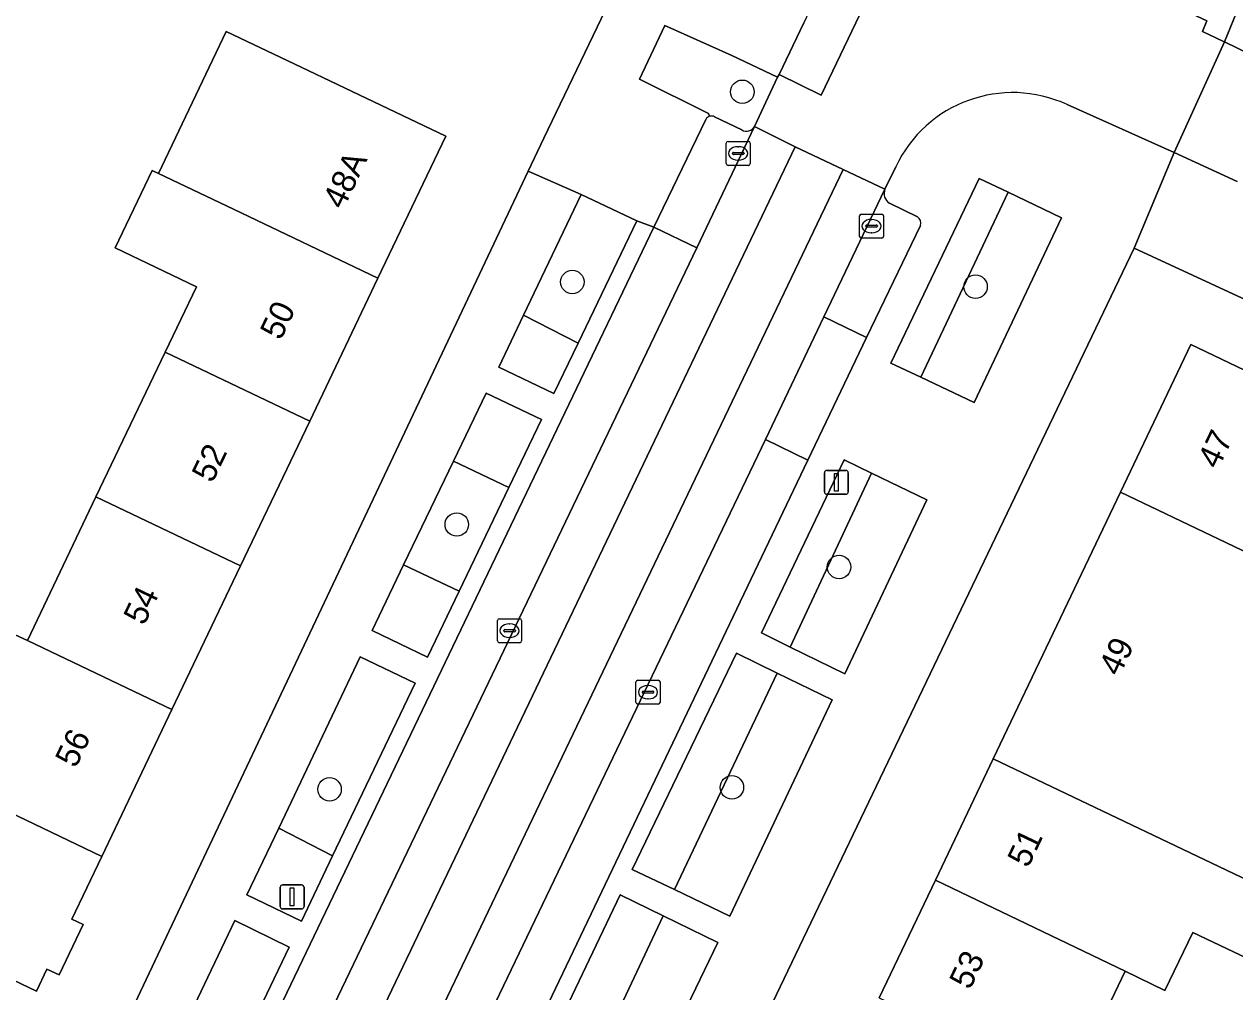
# Model space of a CAD drawing. Extents: x 161354 to 162026, y 386504 to 387460.
# Drawn here: x 161625.4 to 161675.8, y 386929.5 to 386969.8 of the extents above; entities that cross this region are included whole.
import ezdxf

# ---------------------------------------------------------------- set-up
doc = ezdxf.new("R2010")
doc.units = 0
for name, color, linetype in [('IMGEO_Boom', 7, 'Continuous'), ('IMGEO_Erf', 7, 'Continuous'), ('IMGEO_Groenvoorziening', 7, 'Continuous'), ('IMGEO_Kolk', 7, 'Continuous'), ('IMGEO_Lichtmast', 7, 'Continuous'), ('IMGEO_Pand', 7, 'Continuous'), ('IMGEO_Pand_nummerreeks', 7, 'Continuous'), ('IMGEO_Parkeervlak_open', 7, 'Continuous'), ('IMGEO_Rijbaan_lokaal_gesloten', 7, 'Continuous'), ('IMGEO_Rijbaan_lokaal_open', 7, 'Continuous'), ('IMGEO_Voetpad_open', 7, 'Continuous')]:
    doc.layers.add(name, color=color, linetype=linetype)

msp = doc.modelspace()

# ---------------------------------------------------------------- linework, layer by layer
at = {"layer": 'IMGEO_Boom'}
for centre in [(161655.32, 386967.004), (161648.235, 386959.075), (161665.038, 386958.878), (161643.419, 386948.963), (161659.35, 386947.19), (161638.119, 386937.921), (161654.886, 386938.002)]:
    msp.add_circle(centre, 0.489, dxfattribs=at)
at = {"layer": 'IMGEO_Erf'}
for points in [[(161627.852, 386924.437), (161646.394, 386963.7), (161647.042, 386965.072), (161663.81, 387000), (161675.489, 387024.329)], [(161623.067, 386945.255), (161625.528, 386944.13), (161628.383, 386950.111), (161631.265, 386956.149), (161632.567, 386958.876), (161629.183, 386960.492), (161630.725, 386963.723), (161630.988, 386963.597), (161633.814, 386969.52), (161636.937, 386968.03), (161638.448, 386967.309), (161642.96, 386965.155), (161640.132, 386959.232), (161637.289, 386953.275), (161634.406, 386947.237), (161631.551, 386941.255), (161628.623, 386935.122), (161627.375, 386932.508), (161627.851, 386932.28), (161626.848, 386930.18), (161626.34, 386930.423), (161625.903, 386929.508), (161620.982, 386931.857)], [(161661.029, 386929.227), (161663.369, 386934.137), (161665.775, 386939.186), (161671.075, 386950.306), (161674.01, 386956.465), (161682.005, 386952.65), (161680.655, 386949.82), (161691.725, 386944.535), (161691.081, 386943.185), (161690.13, 386941.19), (161704.57, 386934.295), (161705.43, 386936.1), (161711.081, 386933.404), (161714.528, 386940.627), (161713.76, 386940.982), (161671.646, 386960.486), (161643.583, 386901.899)], [(161684.314, 386929.455), (161681.251, 386930.918), (161678.624, 386932.173), (161678.414, 386932.273), (161677.489, 386930.335), (161674.095, 386931.956), (161672.933, 386929.54), (161671.281, 386930.334), (161670.1, 386927.862)]]:
    msp.add_lwpolyline(points, dxfattribs=at)
at = {"layer": 'IMGEO_Groenvoorziening'}
for points in [[(161656.79, 386967.618), (161654.877, 386968.52), (161652.091, 386969.772), (161651.04, 386967.525), (161653.914, 386966.103), (161653.954, 386965.983)], [(161655.829, 386965.562), (161656.79, 386967.618)], [(161654.162, 386965.96), (161655.302, 386965.416)]]:
    msp.add_lwpolyline(points, dxfattribs=at)
for points in [[(161666.397, 386962.814), (161665.196, 386963.39), (161661.513, 386955.688), (161662.758, 386955.101)], [(161668.616, 386961.75), (161666.397, 386962.814), (161662.758, 386955.101), (161664.977, 386954.055)], [(161650.919, 386961.618), (161648.603, 386962.721), (161646.203, 386957.692), (161648.475, 386956.529)], [(161646.203, 386957.692), (161645.167, 386955.52), (161647.467, 386954.43), (161648.475, 386956.529)], [(161646.946, 386953.34), (161644.64, 386954.442), (161643.278, 386951.603), (161645.585, 386950.503)], [(161645.585, 386950.503), (161643.278, 386951.603), (161641.203, 386947.275), (161643.514, 386946.186)], [(161660.696, 386951.108), (161659.565, 386951.654), (161656.114, 386944.447), (161657.319, 386943.855)], [(161663.004, 386949.994), (161660.696, 386951.108), (161657.319, 386943.855), (161659.592, 386942.738)], [(161641.203, 386947.275), (161639.891, 386944.539), (161642.196, 386943.438), (161643.514, 386946.186)], [(161641.691, 386942.352), (161639.395, 386943.442), (161636.001, 386936.304), (161638.242, 386935.143)], [(161656.77, 386942.765), (161655.071, 386943.595), (161650.735, 386934.585), (161652.489, 386933.743)], [(161659.06, 386941.647), (161656.77, 386942.765), (161652.489, 386933.743), (161654.805, 386932.632)], [(161636.001, 386936.304), (161634.677, 386933.519), (161636.943, 386932.428), (161638.242, 386935.143)], [(161652.017, 386932.645), (161650.229, 386933.516), (161646.664, 386926.03), (161642.757, 386917.859), (161644.645, 386916.953)], [(161654.3, 386931.533), (161652.017, 386932.645), (161644.645, 386916.953), (161646.79, 386915.923)], [(161636.432, 386931.334), (161634.166, 386932.454), (161632.354, 386928.634), (161634.579, 386927.444)]]:
    msp.add_lwpolyline(points, close=True, dxfattribs=at)
for centre, radius, start, end in [((161654.031, 386965.73), 0.264, 60.3728, 107.0073), ((161655.497, 386965.736), 0.375, 238.6276, 332.3421)]:
    msp.add_arc(centre, radius, start, end, dxfattribs=at)
at = {"layer": 'IMGEO_Kolk'}
for p, q in [((161654.648, 386964.01), (161654.648, 386964.862)), ((161654.723, 386964.936), (161655.575, 386964.936)), ((161655.649, 386964.862), (161655.649, 386964.01)), ((161654.907, 386964.43), (161654.907, 386964.442)), ((161655.345, 386964.393), (161654.947, 386964.393)), ((161654.95, 386964.479), (161655.348, 386964.479)), ((161655.136, 386964.716), (161655.161, 386964.716)), ((161655.391, 386964.442), (161655.391, 386964.43)), ((161655.575, 386963.936), (161654.723, 386963.936)), ((161655.159, 386964.156), (161655.134, 386964.156)), ((161660.204, 386960.977), (161660.204, 386961.829)), ((161660.279, 386961.903), (161661.131, 386961.903)), ((161661.205, 386961.829), (161661.205, 386960.977)), ((161660.463, 386961.397), (161660.463, 386961.409)), ((161660.901, 386961.36), (161660.503, 386961.36)), ((161660.506, 386961.446), (161660.904, 386961.446)), ((161660.692, 386961.683), (161660.717, 386961.683)), ((161660.947, 386961.409), (161660.947, 386961.397)), ((161661.131, 386960.903), (161660.279, 386960.903)), ((161660.715, 386961.123), (161660.69, 386961.123)), ((161645.12, 386944.11), (161645.12, 386944.962)), ((161645.195, 386945.036), (161646.047, 386945.036)), ((161645.608, 386944.816), (161645.633, 386944.816)), ((161646.121, 386944.962), (161646.121, 386944.11)), ((161645.379, 386944.53), (161645.379, 386944.542)), ((161645.817, 386944.493), (161645.419, 386944.493)), ((161645.422, 386944.579), (161645.82, 386944.579)), ((161645.631, 386944.256), (161645.606, 386944.256)), ((161645.863, 386944.542), (161645.863, 386944.53)), ((161646.047, 386944.036), (161645.195, 386944.036)), ((161650.888, 386941.546), (161650.888, 386942.398)), ((161650.963, 386942.472), (161651.815, 386942.472)), ((161651.376, 386942.252), (161651.401, 386942.252)), ((161651.889, 386942.398), (161651.889, 386941.546)), ((161651.147, 386941.966), (161651.147, 386941.978)), ((161651.585, 386941.929), (161651.187, 386941.929)), ((161651.19, 386942.015), (161651.588, 386942.015)), ((161651.399, 386941.692), (161651.374, 386941.692)), ((161651.631, 386941.978), (161651.631, 386941.966)), ((161651.815, 386941.472), (161650.963, 386941.472))]:
    msp.add_line(p, q, dxfattribs=at)
for points in [[(161654.648, 386964.01), (161654.648, 386964.862)], [(161654.723, 386964.936), (161655.575, 386964.936)], [(161655.649, 386964.862), (161655.649, 386964.01)], [(161655.575, 386963.936), (161654.723, 386963.936)], [(161660.204, 386960.977), (161660.204, 386961.829)], [(161660.279, 386961.903), (161661.131, 386961.903)], [(161661.205, 386961.829), (161661.205, 386960.977)], [(161661.131, 386960.903), (161660.279, 386960.903)], [(161645.12, 386944.11), (161645.12, 386944.962)], [(161645.195, 386945.036), (161646.047, 386945.036)], [(161646.121, 386944.962), (161646.121, 386944.11)], [(161646.047, 386944.036), (161645.195, 386944.036)], [(161650.888, 386941.546), (161650.888, 386942.398)], [(161650.963, 386942.472), (161651.815, 386942.472)], [(161651.889, 386942.398), (161651.889, 386941.546)], [(161651.815, 386941.472), (161650.963, 386941.472)]]:
    msp.add_lwpolyline(points, dxfattribs=at)
for centre, radius, start, end in [((161654.725, 386964.86), 0.0765, 91.552, 178.448), ((161654.725, 386964.86), 0.0765, 91.552, 178.448), ((161655.573, 386964.86), 0.0765, 1.552, 88.448), ((161655.573, 386964.86), 0.0765, 1.552, 88.448), ((161654.947, 386964.439), 0.0403, 85.8775, 175.7526), ((161654.944, 386964.429), 0.0366, 178.938, 274.7102), ((161655.348, 386964.436), 0.043, 264.8664, 352.4533), ((161655.352, 386964.441), 0.0386, 1.7309, 96.639), ((161654.725, 386964.012), 0.0765, 181.552, 268.448), ((161654.725, 386964.012), 0.0765, 181.552, 268.448), ((161655.573, 386964.012), 0.0765, 271.552, 358.448), ((161655.573, 386964.012), 0.0765, 271.552, 358.448), ((161660.281, 386961.827), 0.0765, 91.552, 178.448), ((161660.281, 386961.827), 0.0765, 91.552, 178.448), ((161661.129, 386961.827), 0.0765, 1.552, 88.448), ((161661.129, 386961.827), 0.0765, 1.552, 88.448), ((161660.503, 386961.406), 0.0403, 85.8775, 175.7526), ((161660.5, 386961.396), 0.0366, 178.938, 274.7102), ((161660.904, 386961.403), 0.043, 264.8664, 352.4533), ((161660.908, 386961.408), 0.0386, 1.7309, 96.639), ((161660.281, 386960.979), 0.0765, 181.552, 268.448), ((161660.281, 386960.979), 0.0765, 181.552, 268.448), ((161661.129, 386960.979), 0.0765, 271.552, 358.448), ((161661.129, 386960.979), 0.0765, 271.552, 358.448), ((161645.197, 386944.96), 0.0765, 91.552, 178.448), ((161645.197, 386944.96), 0.0765, 91.552, 178.448), ((161646.045, 386944.96), 0.0765, 1.552, 88.448), ((161646.045, 386944.96), 0.0765, 1.552, 88.448), ((161645.419, 386944.539), 0.0403, 85.8775, 175.7526), ((161645.416, 386944.529), 0.0366, 178.938, 274.7102), ((161645.82, 386944.536), 0.043, 264.8664, 352.4533), ((161645.824, 386944.541), 0.0386, 1.7309, 96.639), ((161645.197, 386944.112), 0.0765, 181.552, 268.448), ((161645.197, 386944.112), 0.0765, 181.552, 268.448), ((161646.045, 386944.112), 0.0765, 271.552, 358.448), ((161646.045, 386944.112), 0.0765, 271.552, 358.448), ((161650.965, 386942.396), 0.0765, 91.552, 178.448), ((161650.965, 386942.396), 0.0765, 91.552, 178.448), ((161651.813, 386942.396), 0.0765, 1.552, 88.448), ((161651.813, 386942.396), 0.0765, 1.552, 88.448), ((161651.187, 386941.975), 0.0403, 85.8775, 175.7526), ((161651.184, 386941.965), 0.0366, 178.938, 274.7102), ((161651.588, 386941.972), 0.043, 264.8664, 352.4533), ((161651.592, 386941.977), 0.0386, 1.7309, 96.639), ((161650.965, 386941.548), 0.0765, 181.552, 268.448), ((161650.965, 386941.548), 0.0765, 181.552, 268.448), ((161651.813, 386941.548), 0.0765, 271.552, 358.448), ((161651.813, 386941.548), 0.0765, 271.552, 358.448)]:
    msp.add_arc(centre, radius, start, end, dxfattribs=at)
for centre, major_axis, ratio, start_param, end_param in [((161655.135, 386964.436), (-0.387, 0.002), 0.722429, 4.712389, 7.853982), ((161655.16, 386964.436), (-0.39, 0.002), 0.717154, 1.570796, 4.712389), ((161660.691, 386961.403), (-0.387, 0.002), 0.722429, 4.712389, 7.853982), ((161660.716, 386961.403), (-0.39, 0.002), 0.717154, 1.570796, 4.712389), ((161645.607, 386944.536), (-0.387, 0.002), 0.722429, 4.712389, 7.853982), ((161645.632, 386944.536), (-0.39, 0.002), 0.717154, 1.570796, 4.712389), ((161651.375, 386941.972), (-0.387, 0.002), 0.722429, 4.712389, 7.853982), ((161651.4, 386941.972), (-0.39, 0.002), 0.717154, 1.570796, 4.712389)]:
    msp.add_ellipse(centre, major_axis=major_axis, ratio=ratio, start_param=start_param, end_param=end_param, dxfattribs=at)
at = {"layer": 'IMGEO_Lichtmast'}
for p, q in [((161658.843, 386951.221), (161659.633, 386951.221)), ((161659.633, 386951.221), (161658.843, 386951.221)), ((161658.743, 386950.321), (161658.743, 386951.121)), ((161658.743, 386951.121), (161658.743, 386950.321)), ((161659.733, 386951.121), (161659.733, 386950.321)), ((161659.733, 386950.321), (161659.733, 386951.121)), ((161659.633, 386950.221), (161658.843, 386950.221)), ((161658.843, 386950.221), (161659.633, 386950.221)), ((161636.063, 386933.035), (161636.063, 386933.835)), ((161636.063, 386933.835), (161636.063, 386933.035)), ((161636.163, 386933.935), (161636.953, 386933.935)), ((161636.953, 386933.935), (161636.163, 386933.935)), ((161637.053, 386933.835), (161637.053, 386933.035)), ((161637.053, 386933.035), (161637.053, 386933.835)), ((161636.953, 386932.935), (161636.163, 386932.935)), ((161636.163, 386932.935), (161636.953, 386932.935))]:
    msp.add_line(p, q, dxfattribs=at)
for points in [[(161659.163, 386951.096), (161659.313, 386951.096), (161659.313, 386950.346), (161659.163, 386950.346), (161659.163, 386951.096)], [(161636.483, 386933.81), (161636.633, 386933.81), (161636.633, 386933.06), (161636.483, 386933.06), (161636.483, 386933.81)]]:
    msp.add_lwpolyline(points, dxfattribs=at)
for centre, start, end in [((161658.843, 386951.121), 90, 180), ((161658.843, 386951.121), 90, 180), ((161659.633, 386951.121), 0, 90), ((161659.633, 386951.121), 360, 90), ((161658.843, 386950.321), 180, 270), ((161658.843, 386950.321), 180, 270), ((161659.633, 386950.321), 270, 0), ((161659.633, 386950.321), 270, 0), ((161636.163, 386933.835), 90, 180), ((161636.163, 386933.835), 90, 180), ((161636.953, 386933.835), 0, 90), ((161636.953, 386933.835), 360, 90), ((161636.163, 386933.035), 180, 270), ((161636.163, 386933.035), 180, 270), ((161636.953, 386933.035), 270, 0), ((161636.953, 386933.035), 270, 0)]:
    msp.add_arc(centre, 0.1, start, end, dxfattribs=at)
at = {"layer": 'IMGEO_Pand'}
for points in [[(161642.96, 386965.155), (161638.448, 386967.309), (161636.937, 386968.03), (161633.814, 386969.52), (161630.988, 386963.597), (161634.11, 386962.107), (161640.132, 386959.232)], [(161640.132, 386959.232), (161634.11, 386962.107), (161630.988, 386963.597), (161630.725, 386963.723), (161629.183, 386960.492), (161632.567, 386958.876), (161631.265, 386956.149), (161637.289, 386953.275)], [(161690.13, 386941.19), (161691.081, 386943.185), (161691.725, 386944.535), (161680.655, 386949.82), (161682.005, 386952.65), (161674.01, 386956.465), (161671.075, 386950.306), (161679.908, 386946.08)], [(161634.406, 386947.237), (161637.289, 386953.275), (161631.265, 386956.149), (161628.383, 386950.111)], [(161628.383, 386950.111), (161625.528, 386944.13), (161631.551, 386941.255), (161634.406, 386947.237)], [(161631.551, 386941.255), (161625.528, 386944.13), (161623.067, 386945.255), (161619.537, 386946.94), (161616.64, 386940.868), (161620.169, 386939.183), (161628.623, 386935.122)], [(161628.623, 386935.122), (161620.169, 386939.183), (161616.64, 386940.868), (161615.701, 386941.316), (161614.399, 386938.589), (161614.714, 386938.439), (161614.475, 386937.933), (161619.719, 386935.43), (161618.582, 386933.049), (161618.911, 386932.891), (161618.558, 386932.152), (161620.647, 386931.154), (161620.982, 386931.857), (161625.903, 386929.508), (161626.34, 386930.423), (161626.848, 386930.18), (161627.851, 386932.28), (161627.375, 386932.508)], [(161665.775, 386939.186), (161663.369, 386934.137), (161671.281, 386930.334), (161672.933, 386929.54), (161674.095, 386931.956), (161677.489, 386930.335), (161678.414, 386932.273), (161677.888, 386932.525), (161678.233, 386933.248)], [(161671.281, 386930.334), (161663.369, 386934.137), (161661.029, 386929.227), (161673.82, 386923.079), (161674.988, 386925.528), (161670.1, 386927.862)]]:
    msp.add_lwpolyline(points, close=True, dxfattribs=at)
msp.add_lwpolyline([(161721.83, 386926.045), (161723.645, 386929.845), (161717.235, 386932.905), (161716.285, 386930.92), (161716.045, 386931.035), (161715.358, 386931.363), (161718.829, 386938.636), (161717.839, 386939.094), (161714.528, 386940.627), (161711.081, 386933.404), (161705.43, 386936.1), (161704.57, 386934.295), (161690.13, 386941.19), (161679.908, 386946.08), (161671.075, 386950.306), (161665.775, 386939.186), (161678.233, 386933.248), (161677.888, 386932.525), (161678.414, 386932.273), (161678.624, 386932.173), (161681.251, 386930.918), (161684.314, 386929.455)], dxfattribs=at)
at = {"layer": 'IMGEO_Parkeervlak_open'}
for points in [[(161653.801, 386965.856), (161651.637, 386961.362), (161653.421, 386960.496), (161655.829, 386965.562)], [(161655.302, 386965.416), (161654.162, 386965.96)], [(161661.265, 386962.944), (161658.715, 386957.622), (161660.499, 386956.76), (161662.748, 386961.434)], [(161662.615, 386961.785), (161661.459, 386962.357)], [(161653.421, 386960.496), (161651.637, 386961.362), (161636.021, 386928.775)], [(161637.51, 386927.262), (161653.421, 386960.496)], [(161658.053, 386951.639), (161656.28, 386952.508), (161642.917, 386924.631)], [(161645.018, 386924.348), (161658.053, 386951.639)]]:
    msp.add_lwpolyline(points, dxfattribs=at)
for centre, radius, start, end in [((161654.03, 386965.736), 0.258, 107.0459, 152.3439), ((161654.031, 386965.73), 0.264, 60.3728, 107.0073), ((161655.497, 386965.736), 0.375, 238.6276, 332.3421), ((161661.692, 386962.76), 0.465, 156.6538, 239.923), ((161662.47, 386961.529), 0.294, 341.1089, 60.3962)]:
    msp.add_arc(centre, radius, start, end, dxfattribs=at)
at = {"layer": 'IMGEO_Rijbaan_lokaal_gesloten'}
for points in [[(161657.516, 386964.711), (161655.829, 386965.562), (161653.421, 386960.496), (161637.51, 386927.262), (161635.925, 386923.923), (161637.626, 386923.117)], [(161656.28, 386952.508), (161658.715, 386957.622), (161661.265, 386962.944), (161659.528, 386963.762), (161639.641, 386922.189), (161641.341, 386921.357), (161642.917, 386924.631)]]:
    msp.add_lwpolyline(points, close=True, dxfattribs=at)
at = {"layer": 'IMGEO_Rijbaan_lokaal_open'}
for points in [[(161680.977, 387013.629), (161683.561, 387018.983), (161683.75, 387019.375), (161681.574, 387020.458), (161677.895, 387012.773), (161675.699, 387008.193), (161672.284, 387001.058), (161667.967, 386992.057), (161664.397, 386984.566), (161659.348, 386974.057), (161659.764, 386973.893), (161657.878, 386969.873), (161656.852, 386967.721), (161658.609, 386966.862), (161664.695, 386979.587)], [(161659.528, 386963.762), (161657.516, 386964.711), (161637.626, 386923.117), (161639.641, 386922.189)], [(161660.499, 386956.76), (161658.715, 386957.622), (161656.28, 386952.508), (161658.053, 386951.639)]]:
    msp.add_lwpolyline(points, close=True, dxfattribs=at)
for points in [[(161668.836, 386977.492), (161666.643, 386978.635), (161664.695, 386979.587), (161658.609, 386966.862), (161656.852, 386967.721), (161656.79, 386967.618), (161655.829, 386965.562), (161657.516, 386964.711), (161659.528, 386963.762), (161661.265, 386962.944), (161661.712, 386963.875)], [(161668.856, 386966.469), (161673.318, 386964.474), (161675.409, 386969.085), (161675.367, 386969.105), (161674.495, 386969.525), (161674.68, 386969.96), (161672.256, 386971.1), (161671.176, 386971.663), (161670.245, 386972.344)], [(161702.406, 386956.407), (161699.061, 386957.966), (161683.099, 386965.38), (161676.467, 386968.571), (161675.409, 386969.085), (161673.318, 386964.474), (161675.946, 386963.269)]]:
    msp.add_lwpolyline(points, dxfattribs=at)
msp.add_arc((161666.588, 386961.58), 5.39, 65.1178, 154.7943, dxfattribs=at)
at = {"layer": 'IMGEO_Voetpad_open'}
for points in [[(161670.245, 386972.344), (161671.176, 386971.663), (161672.256, 386971.1), (161674.68, 386969.96), (161674.495, 386969.525), (161675.367, 386969.105), (161675.409, 386969.085), (161677.419, 386973.992), (161689.028, 387000), (161692.864, 387007.756), (161695.643, 387012.888), (161703.036, 387025.535), (161713.413, 387041.445)], [(161675.489, 387024.329), (161663.81, 387000), (161647.042, 386965.072), (161646.394, 386963.7), (161648.603, 386962.721), (161650.919, 386961.618), (161651.637, 386961.362), (161653.801, 386965.856)], [(161677.419, 386973.992), (161675.409, 386969.085), (161676.467, 386968.571), (161683.099, 386965.38), (161699.061, 386957.966), (161699.268, 386958.42), (161702.613, 386956.861), (161702.406, 386956.407)], [(161653.954, 386965.983), (161653.914, 386966.103), (161651.04, 386967.525), (161652.091, 386969.772), (161654.877, 386968.52), (161656.79, 386967.618), (161656.852, 386967.721), (161657.878, 386969.873)], [(161671.646, 386960.486), (161673.318, 386964.474), (161668.856, 386966.469)], [(161675.946, 386963.269), (161673.318, 386964.474), (161671.646, 386960.486), (161713.76, 386940.982), (161714.341, 386942.16), (161713.8, 386942.424), (161714.182, 386943.237), (161713.659, 386943.466), (161714.103, 386944.494), (161709.571, 386946.045), (161703.302, 386948.501), (161687.401, 386955.87)], [(161661.712, 386963.875), (161661.265, 386962.944)], [(161651.637, 386961.362), (161650.919, 386961.618), (161648.475, 386956.529), (161647.467, 386954.43), (161645.167, 386955.52), (161646.203, 386957.692), (161648.603, 386962.721), (161646.394, 386963.7), (161627.852, 386924.437), (161626.509, 386921.053), (161629.99, 386919.584)], [(161661.459, 386962.357), (161662.615, 386961.785)], [(161636.021, 386928.775), (161651.637, 386961.362)], [(161662.748, 386961.434), (161660.499, 386956.76), (161658.053, 386951.639), (161645.018, 386924.348)], [(161606.973, 386839.109), (161613.704, 386851.442), (161643.583, 386901.899), (161671.646, 386960.486)]]:
    msp.add_lwpolyline(points, dxfattribs=at)
for points in [[(161665.196, 386963.39), (161666.397, 386962.814), (161668.616, 386961.75), (161664.977, 386954.055), (161662.758, 386955.101), (161661.513, 386955.688)], [(161646.946, 386953.34), (161645.585, 386950.503), (161643.514, 386946.186), (161642.196, 386943.438), (161639.891, 386944.539), (161641.203, 386947.275), (161643.278, 386951.603), (161644.64, 386954.442)], [(161659.565, 386951.654), (161660.696, 386951.108), (161663.004, 386949.994), (161659.592, 386942.738), (161657.319, 386943.855), (161656.114, 386944.447)], [(161641.691, 386942.352), (161638.242, 386935.143), (161636.943, 386932.428), (161634.677, 386933.519), (161636.001, 386936.304), (161639.395, 386943.442)], [(161655.071, 386943.595), (161656.77, 386942.765), (161659.06, 386941.647), (161654.805, 386932.632), (161652.489, 386933.743), (161650.735, 386934.585)], [(161650.229, 386933.516), (161652.017, 386932.645), (161654.3, 386931.533), (161646.79, 386915.923), (161644.645, 386916.953), (161642.757, 386917.859), (161646.664, 386926.03)], [(161636.432, 386931.334), (161634.579, 386927.444), (161632.383, 386922.835), (161630.139, 386923.962), (161632.354, 386928.634), (161634.166, 386932.454)]]:
    msp.add_lwpolyline(points, close=True, dxfattribs=at)
for centre, radius, start, end in [((161666.588, 386961.58), 5.39, 65.1178, 154.7943), ((161654.03, 386965.736), 0.258, 107.0459, 152.3439), ((161661.692, 386962.76), 0.465, 156.6538, 239.923), ((161662.47, 386961.529), 0.294, 341.1089, 60.3962)]:
    msp.add_arc(centre, radius, start, end, dxfattribs=at)

# ---------------------------------------------------------------- texts
at = {"layer": 'IMGEO_Pand_nummerreeks'}
for s, rotation, p in [('48A', 64.4749, (161638.688, 386962.055)), ('50', 64.4176, (161636.08, 386956.605)), ('47', 64.5192, (161675.147, 386951.229)), ('52', 64.4194, (161633.233, 386950.655)), ('54', 64.4194, (161630.388, 386944.713)), ('49', 64.5208, (161671.03, 386942.589)), ('56', 64.4176, (161627.541, 386938.768)), ('51', 64.5208, (161667.226, 386934.607)), ('53', 64.5208, (161664.804, 386929.525))]:
    msp.add_text(s, height=1, rotation=rotation, dxfattribs=at).set_placement(p)

doc.saveas('drawing.dxf')
